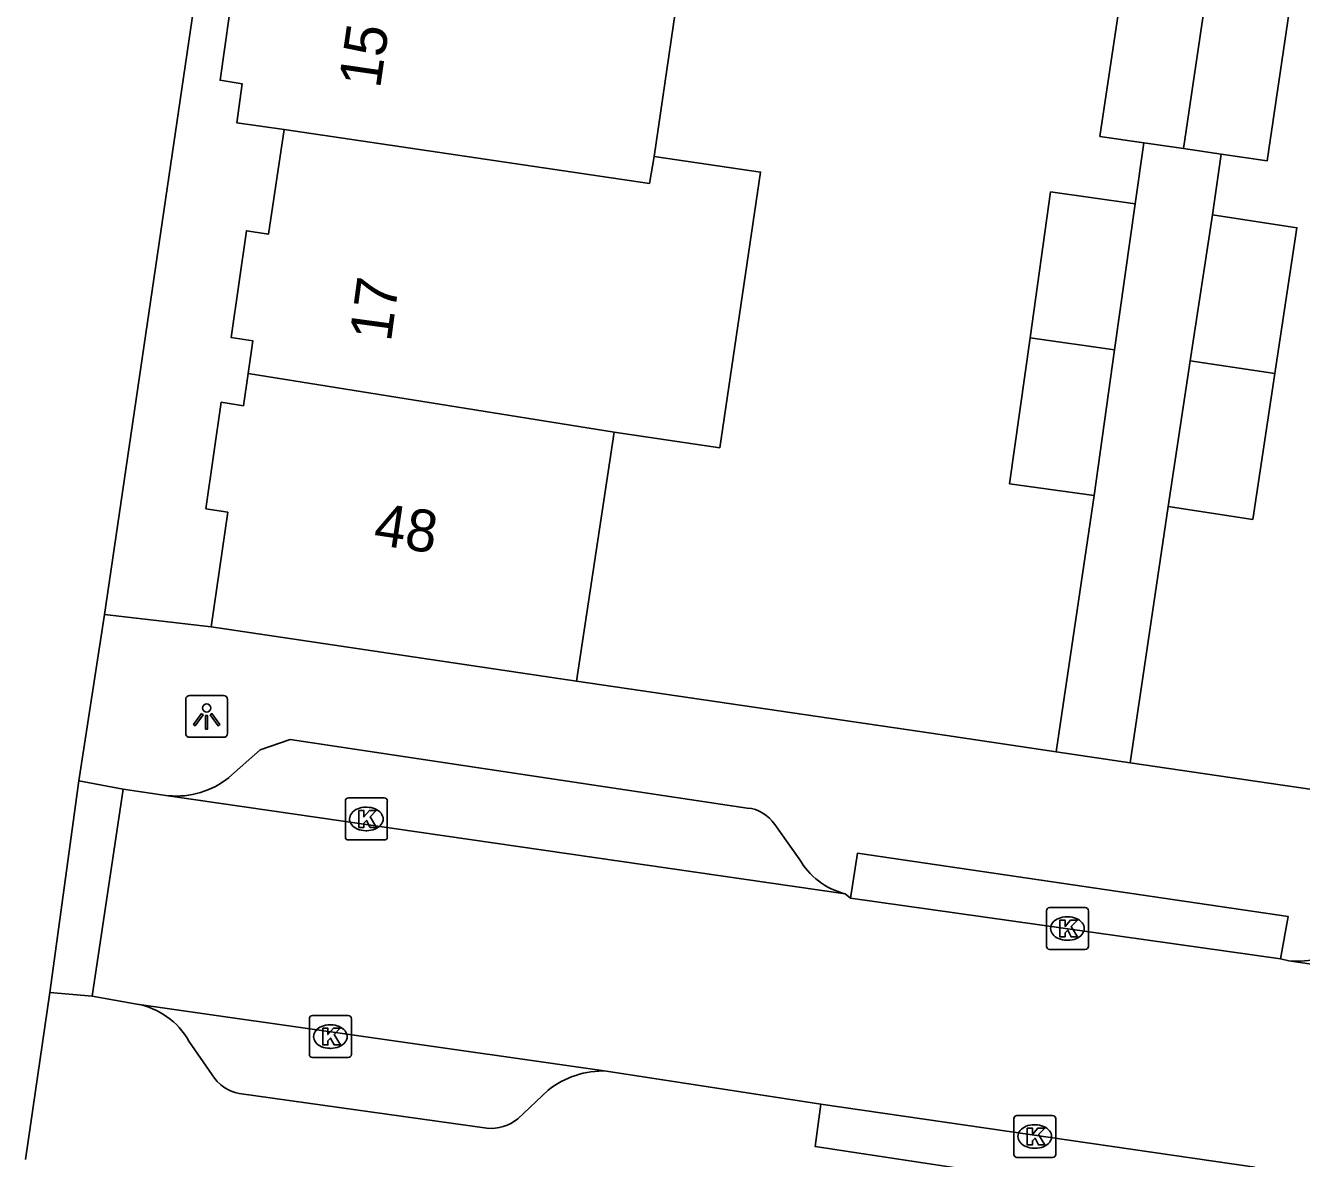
# Model space of a CAD drawing. Extents: x 164150 to 165261, y 382513 to 383432.
# Drawn here: x 164230.14 to 164260.57, y 383026.87 to 383053.88 of the extents above; entities that cross this region are included whole.
import ezdxf

# ---------------------------------------------------------------- set-up
doc = ezdxf.new("R2010")
doc.units = 0
for name, color, linetype in [('IMGEO_Kolk', 7, 'Continuous'), ('IMGEO_Lichtpunt', 7, 'Continuous'), ('IMGEO_Muur', 7, 'Continuous'), ('IMGEO_Pand', 7, 'Continuous'), ('IMGEO_Pand_nummerreeks', 7, 'Continuous'), ('IMGEO_Rijbaan_lokaal_open', 7, 'Continuous'), ('IMGEO_Voetpad_open', 7, 'Continuous')]:
    doc.layers.add(name, color=color, linetype=linetype)

msp = doc.modelspace()

# ---------------------------------------------------------------- linework, layer by layer
at = {"layer": 'IMGEO_Kolk'}
for p, q in [((164237.77, 383034.539), (164237.77, 383035.391)), ((164237.845, 383035.465), (164238.697, 383035.465)), ((164238.771, 383035.391), (164238.771, 383034.539)), ((164238.258, 383035.245), (164238.283, 383035.245)), ((164238.697, 383034.465), (164237.845, 383034.465)), ((164238.281, 383034.685), (164238.256, 383034.685)), ((164254.484, 383031.926), (164254.484, 383032.778)), ((164254.559, 383032.852), (164255.411, 383032.852)), ((164255.485, 383032.778), (164255.485, 383031.926)), ((164254.972, 383032.632), (164254.997, 383032.632)), ((164254.995, 383032.072), (164254.97, 383032.072)), ((164255.411, 383031.852), (164254.559, 383031.852)), ((164236.987, 383030.275), (164237.839, 383030.275)), ((164236.912, 383029.349), (164236.912, 383030.201)), ((164237.4, 383030.055), (164237.425, 383030.055)), ((164237.913, 383030.201), (164237.913, 383029.349)), ((164237.423, 383029.495), (164237.398, 383029.495)), ((164237.839, 383029.275), (164236.987, 383029.275)), ((164253.706, 383026.967), (164253.706, 383027.819)), ((164253.781, 383027.893), (164254.633, 383027.893)), ((164254.707, 383027.819), (164254.707, 383026.967)), ((164254.194, 383027.673), (164254.219, 383027.673)), ((164254.633, 383026.893), (164253.781, 383026.893)), ((164254.217, 383027.113), (164254.192, 383027.113))]:
    msp.add_line(p, q, dxfattribs=at)
for points in [[(164237.77, 383034.539), (164237.77, 383035.391)], [(164237.845, 383035.465), (164238.697, 383035.465)], [(164238.771, 383035.391), (164238.771, 383034.539)], [(164238.091, 383035.165), (164238.214, 383035.165), (164238.214, 383035.014), (164238.344, 383035.165), (164238.508, 383035.165), (164238.362, 383035.014), (164238.515, 383034.765), (164238.363, 383034.765), (164238.278, 383034.929), (164238.214, 383034.862), (164238.214, 383034.765), (164238.091, 383034.765), (164238.091, 383035.165)], [(164238.697, 383034.465), (164237.845, 383034.465)], [(164254.484, 383031.926), (164254.484, 383032.778)], [(164254.559, 383032.852), (164255.411, 383032.852)], [(164255.485, 383032.778), (164255.485, 383031.926)], [(164254.805, 383032.552), (164254.928, 383032.552), (164254.928, 383032.401), (164255.058, 383032.552), (164255.222, 383032.552), (164255.076, 383032.401), (164255.229, 383032.152), (164255.077, 383032.152), (164254.992, 383032.316), (164254.928, 383032.249), (164254.928, 383032.152), (164254.805, 383032.152), (164254.805, 383032.552)], [(164255.411, 383031.852), (164254.559, 383031.852)], [(164236.987, 383030.275), (164237.839, 383030.275)], [(164236.912, 383029.349), (164236.912, 383030.201)], [(164237.233, 383029.975), (164237.356, 383029.975), (164237.356, 383029.824), (164237.486, 383029.975), (164237.65, 383029.975), (164237.504, 383029.824), (164237.657, 383029.575), (164237.505, 383029.575), (164237.42, 383029.739), (164237.356, 383029.672), (164237.356, 383029.575), (164237.233, 383029.575), (164237.233, 383029.975)], [(164237.913, 383030.201), (164237.913, 383029.349)], [(164237.839, 383029.275), (164236.987, 383029.275)], [(164253.706, 383026.967), (164253.706, 383027.819)], [(164253.781, 383027.893), (164254.633, 383027.893)], [(164254.707, 383027.819), (164254.707, 383026.967)], [(164254.027, 383027.593), (164254.15, 383027.593), (164254.15, 383027.442), (164254.28, 383027.593), (164254.444, 383027.593), (164254.298, 383027.442), (164254.451, 383027.193), (164254.299, 383027.193), (164254.214, 383027.357), (164254.15, 383027.29), (164254.15, 383027.193), (164254.027, 383027.193), (164254.027, 383027.593)], [(164254.633, 383026.893), (164253.781, 383026.893)]]:
    msp.add_lwpolyline(points, dxfattribs=at)
for centre, start, end in [((164237.847, 383035.389), 91.552, 178.448), ((164237.847, 383035.389), 91.552, 178.448), ((164238.695, 383035.389), 1.552, 88.448), ((164238.695, 383035.389), 1.552, 88.448), ((164237.847, 383034.541), 181.552, 268.448), ((164237.847, 383034.541), 181.552, 268.448), ((164238.695, 383034.541), 271.552, 358.448), ((164238.695, 383034.541), 271.552, 358.448), ((164254.561, 383032.776), 91.552, 178.448), ((164254.561, 383032.776), 91.552, 178.448), ((164255.409, 383032.776), 1.552, 88.448), ((164255.409, 383032.776), 1.552, 88.448), ((164254.561, 383031.928), 181.552, 268.448), ((164254.561, 383031.928), 181.552, 268.448), ((164255.409, 383031.928), 271.552, 358.448), ((164255.409, 383031.928), 271.552, 358.448), ((164236.989, 383030.199), 91.552, 178.448), ((164236.989, 383030.199), 91.552, 178.448), ((164237.837, 383030.199), 1.552, 88.448), ((164237.837, 383030.199), 1.552, 88.448), ((164236.989, 383029.351), 181.552, 268.448), ((164236.989, 383029.351), 181.552, 268.448), ((164237.837, 383029.351), 271.552, 358.448), ((164237.837, 383029.351), 271.552, 358.448), ((164253.783, 383027.817), 91.552, 178.448), ((164253.783, 383027.817), 91.552, 178.448), ((164254.631, 383027.817), 1.552, 88.448), ((164254.631, 383027.817), 1.552, 88.448), ((164253.783, 383026.969), 181.552, 268.448), ((164253.783, 383026.969), 181.552, 268.448), ((164254.631, 383026.969), 271.552, 358.448), ((164254.631, 383026.969), 271.552, 358.448)]:
    msp.add_arc(centre, 0.0765, start, end, dxfattribs=at)
for centre, major_axis, ratio, start_param, end_param in [((164238.257, 383034.965), (-0.387, 0.002), 0.722429, 4.712389, 7.853982), ((164238.282, 383034.965), (-0.39, 0.002), 0.717154, 1.570796, 4.712389), ((164254.971, 383032.352), (-0.387, 0.002), 0.722429, 4.712389, 7.853982), ((164254.996, 383032.352), (-0.39, 0.002), 0.717154, 1.570796, 4.712389), ((164237.399, 383029.775), (-0.387, 0.002), 0.722429, 4.712389, 7.853982), ((164237.424, 383029.775), (-0.39, 0.002), 0.717154, 1.570796, 4.712389), ((164254.193, 383027.393), (-0.387, 0.002), 0.722429, 4.712389, 7.853982), ((164254.218, 383027.393), (-0.39, 0.002), 0.717154, 1.570796, 4.712389)]:
    msp.add_ellipse(centre, major_axis=major_axis, ratio=ratio, start_param=start_param, end_param=end_param, dxfattribs=at)
at = {"layer": 'IMGEO_Lichtpunt'}
for p, q in [((164233.964, 383037.813), (164233.964, 383037.006)), ((164233.964, 383037.813), (164233.964, 383037.006)), ((164234.866, 383037.908), (164234.058, 383037.908)), ((164234.866, 383037.908), (164234.058, 383037.908)), ((164234.96, 383037.006), (164234.96, 383037.813)), ((164234.96, 383037.006), (164234.96, 383037.813)), ((164234.058, 383036.912), (164234.866, 383036.912)), ((164234.058, 383036.912), (164234.866, 383036.912))]:
    msp.add_line(p, q, dxfattribs=at)
for points in [[(164234.338, 383037.477), (164234.377, 383037.449), (164234.189, 383037.187), (164234.151, 383037.214), (164234.338, 383037.477)], [(164234.44, 383037.429), (164234.487, 383037.429), (164234.487, 383037.107), (164234.44, 383037.107), (164234.44, 383037.429)], [(164234.55, 383037.449), (164234.588, 383037.476), (164234.775, 383037.214), (164234.736, 383037.186), (164234.55, 383037.449)]]:
    msp.add_lwpolyline(points, dxfattribs=at)
msp.add_circle((164234.463, 383037.611), 0.0994, dxfattribs=at)
for centre, start, end in [((164234.058, 383037.813), 90, 180), ((164234.058, 383037.813), 90, 180), ((164234.866, 383037.813), 0, 90), ((164234.866, 383037.813), 0, 90), ((164234.058, 383037.006), 180, 270), ((164234.058, 383037.006), 180, 270), ((164234.866, 383037.006), 270, 0), ((164234.866, 383037.006), 270, 360)]:
    msp.add_arc(centre, 0.0946, start, end, dxfattribs=at)
at = {"layer": 'IMGEO_Muur'}
for points in [[(164251.734, 383037.008), (164243.28, 383038.25)], [(164267.895, 383034.634), (164259.465, 383035.864)]]:
    msp.add_lwpolyline(points, dxfattribs=at)
at = {"layer": 'IMGEO_Pand'}
for points in [[(164239.598, 383057.474), (164239.512, 383056.887), (164236.031, 383057.374), (164235.655, 383054.825), (164235.113, 383054.898), (164234.785, 383052.579), (164235.31, 383052.498), (164235.182, 383051.566), (164236.309, 383051.409)], [(164242.559, 383057.041), (164242.471, 383056.438), (164245.884, 383055.936), (164245.133, 383050.758)], [(164256.81, 383051.088), (164255.76, 383051.241), (164256.287, 383054.802), (164258.28, 383054.507)], [(164258.28, 383054.507), (164257.754, 383050.951)], [(164258.28, 383054.507), (164260.273, 383054.212), (164259.748, 383050.66), (164258.653, 383050.82)], [(164236.309, 383051.409), (164235.939, 383048.913), (164235.41, 383048.989), (164235.044, 383046.446), (164235.566, 383046.363), (164235.453, 383045.59)], [(164245.133, 383050.758), (164245.018, 383050.121), (164236.309, 383051.409)], [(164256.81, 383051.088), (164257.754, 383050.951)], [(164257.754, 383050.951), (164258.653, 383050.82)], [(164245.133, 383050.758), (164247.671, 383050.39), (164246.698, 383043.818), (164244.176, 383044.192)], [(164254.096, 383046.437), (164254.583, 383049.917), (164256.599, 383049.635)], [(164256.112, 383046.155), (164256.599, 383049.635)], [(164258.441, 383049.367), (164257.913, 383045.891)], [(164258.441, 383049.367), (164260.459, 383049.061), (164259.931, 383045.585)], [(164255.625, 383042.675), (164253.608, 383042.957), (164254.096, 383046.437)], [(164256.112, 383046.155), (164254.096, 383046.437)], [(164255.625, 383042.675), (164256.112, 383046.155)], [(164257.913, 383045.891), (164257.385, 383042.415)], [(164259.931, 383045.585), (164257.913, 383045.891)], [(164235.453, 383045.59), (164235.341, 383044.819), (164234.812, 383044.903), (164234.446, 383042.36), (164234.968, 383042.28), (164234.568, 383039.547)], [(164244.176, 383044.192), (164235.453, 383045.59)], [(164259.931, 383045.585), (164259.404, 383042.109), (164257.385, 383042.415)], [(164244.176, 383044.192), (164243.28, 383038.25)], [(164243.28, 383038.25), (164234.568, 383039.547)]]:
    msp.add_lwpolyline(points, dxfattribs=at)
at = {"layer": 'IMGEO_Rijbaan_lokaal_open'}
for points in [[(164232.471, 383035.679), (164231.736, 383030.737)], [(164233.544, 383035.52), (164232.471, 383035.679)], [(164249.687, 383033.182), (164233.544, 383035.52)], [(164249.812, 383033.08), (164249.687, 383033.182)], [(164260.069, 383031.629), (164249.812, 383033.08)], [(164260.263, 383031.58), (164260.069, 383031.629)], [(164276.38, 383029.212), (164260.263, 383031.58)], [(164232.797, 383030.552), (164231.736, 383030.737)], [(164232.797, 383030.552), (164243.998, 383028.954)], [(164249.109, 383028.164), (164243.998, 383028.954)], [(164249.109, 383028.164), (164259.45, 383026.658)]]:
    msp.add_lwpolyline(points, dxfattribs=at)
at = {"layer": 'IMGEO_Voetpad_open'}
for points in [[(164232.031, 383039.843), (164234.511, 383056.705), (164234.719, 383058.116)], [(164256.599, 383049.635), (164256.81, 383051.088)], [(164258.653, 383050.82), (164258.441, 383049.367)], [(164254.721, 383036.566), (164255.625, 383042.675)], [(164257.385, 383042.415), (164256.481, 383036.306)], [(164231.418, 383035.873), (164232.031, 383039.843)], [(164234.568, 383039.547), (164232.031, 383039.843)], [(164243.28, 383038.25), (164251.734, 383037.008), (164254.721, 383036.566)], [(164234.996, 383035.954), (164235.739, 383036.612), (164236.454, 383036.862), (164247.351, 383035.226)], [(164256.481, 383036.306), (164254.721, 383036.566)], [(164256.481, 383036.306), (164259.465, 383035.864), (164267.895, 383034.634)], [(164230.722, 383030.829), (164231.418, 383035.873)], [(164231.418, 383035.873), (164232.471, 383035.679)], [(164248.007, 383034.83), (164248.59, 383034.017)], [(164249.812, 383033.08), (164249.981, 383034.153), (164260.247, 383032.641), (164260.069, 383031.629)], [(164230.145, 383026.845), (164230.722, 383030.829)], [(164231.736, 383030.737), (164230.722, 383030.829)], [(164234.593, 383028.866), (164234.041, 383029.67)], [(164241.145, 383027.59), (164235.242, 383028.417)], [(164242.605, 383028.5), (164241.886, 383027.813)], [(164259.45, 383026.658), (164259.346, 383025.578), (164248.972, 383027.153), (164249.109, 383028.164)]]:
    msp.add_lwpolyline(points, dxfattribs=at)
for centre, radius, start, end in [((164233.74, 383037.511), 2.001, 264.3865, 308.8961), ((164247.279, 383034.366), 0.863, 32.5303, 85.2344), ((164250.104, 383034.867), 1.736, 209.3302, 256.1154), ((164260.449, 383033.321), 1.751, 263.8974, 313.1711), ((164232.475, 383028.779), 1.802, 29.6316, 79.6949), ((164235.425, 383029.375), 0.976, 211.4663, 259.1801), ((164243.924, 383026.819), 2.137, 88.0022, 128.101), ((164241.237, 383028.626), 1.04, 264.9047, 308.5931)]:
    msp.add_arc(centre, radius, start, end, dxfattribs=at)

# ---------------------------------------------------------------- texts
at = {"layer": 'IMGEO_Pand_nummerreeks'}
for s, rotation, p in [('15', 81.7763, (164238.597, 383052.364)), ('17', 82.2845, (164238.856, 383046.323)), ('48', 351.5504, (164238.415, 383041.514))]:
    msp.add_text(s, height=1, rotation=rotation, dxfattribs=at).set_placement(p)

doc.saveas('drawing.dxf')
